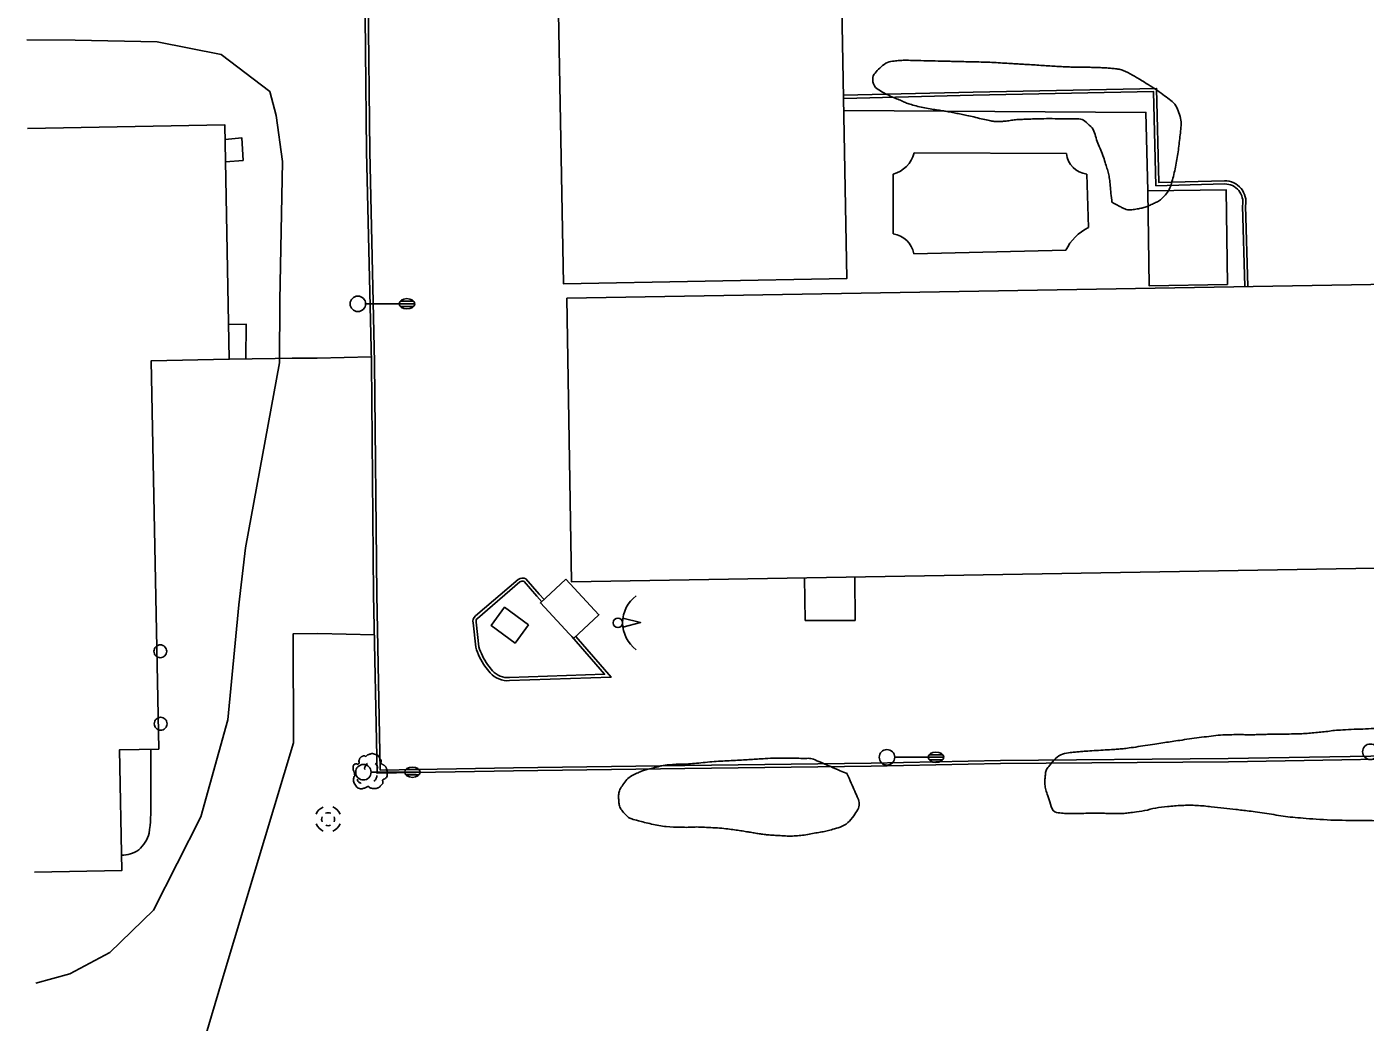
# Model space of a CAD drawing. Extents: x 2145380 to 2157287, y 139568 to 149130.
# Drawn here: x 2150251.7 to 2150511, y 139888.1 to 140080.8 of the extents above; entities that cross this region are included whole.
import ezdxf

# ---------------------------------------------------------------- set-up
doc = ezdxf.new("R2010")
doc.units = 0
for name, color, linetype in [('TOPO_Asphalt', 7, 'Continuous'), ('TOPO_Building', 7, 'Continuous'), ('TOPO_Concrete', 7, 'Continuous'), ('TOPO_Curb Back', 7, 'Continuous'), ('TOPO_DRAIN_Manhole', 7, 'Continuous'), ('TOPO_Fence', 7, 'Continuous'), ('TOPO_Flowline', 7, 'Continuous'), ('TOPO_Light Pole', 7, 'Continuous'), ('TOPO_Misc', 7, 'Continuous'), ('TOPO_Misc Line', 7, 'Continuous'), ('TOPO_Satellite Dish', 7, 'Continuous'), ('TOPO_Sidewalk', 7, 'Continuous'), ('TOPO_Tree', 7, 'Continuous'), ('TOPO_Tree Line', 7, 'Continuous')]:
    doc.layers.add(name, color=color, linetype=linetype)

# ---------------------------------------------------------------- blocks, each defined once
blk = doc.blocks.new('LP')
at = {"layer": 'TOPO_Light Pole'}
blk.add_line((3.81, 0), (20.32, 0), dxfattribs=at)
for points in [[(20.32, 0), (27.94, 0)], [(20.32, 0), (23.5, 0)], [(20.83, 1.27), (27.43, 1.27)], [(20.83, 1.27), (23.5, 1.27)], [(23.71, 1.27), (27.43, 1.27)], [(23.71, 0), (27.94, 0)], [(20.83, -1.27), (27.43, -1.27)], [(20.83, -1.27), (23.5, -1.27)], [(23.71, -1.27), (27.43, -1.27)]]:
    blk.add_lwpolyline(points, dxfattribs=at)
blk.add_circle((0, 0), 3.81, dxfattribs=at)
blk.add_ellipse((24.13, 0), major_axis=(3.81, 0), ratio=0.666667, dxfattribs=at)
blk = doc.blocks.new('MHEXST')
at = {"layer": 'TOPO_DRAIN_Manhole'}
for centre, radius, start, end in [((-0.1, 0.3), 12.7, 112.9748, 158.2636), ((-0.1, 0.1), 6.35, 157.9722, 204.161), ((-0.1, 0.1), 6.35, 66.1941, 113.691), ((-0.1, 0.3), 12.7, 22.0744, 68.6991), ((-0.1, 0.1), 6.35, 336.8023, 21.4046), ((-0.1, 0.3), 12.7, 202.6921, 248.1938), ((-0.1, 0.1), 6.35, 248.5791, 293.1995), ((-0.1, 0.3), 12.7, 291.7963, 337.3032)]:
    blk.add_arc(centre, radius, start, end, dxfattribs=at)
blk = doc.blocks.new('POST')
at = {"layer": 'TOPO_Misc'}
for start, end in [(89.99996, 180.00004), (179.99996, 270.00004), (359.99996, 90.00004), (269.99996, 0.00004)]:
    blk.add_arc((-0.01, 0.03), 3.16, start, end, dxfattribs=at)
blk = doc.blocks.new('SDISH')
at = {"layer": 'TOPO_Satellite Dish'}
blk.add_lwpolyline([(-5.6, 6.3), (-0.4, 28), (5.5, 6.3)], dxfattribs=at)
blk.add_circle((0, 0), 5.87, dxfattribs=at)
blk.add_arc((-0.1, 47), 41.1, 216.3519, 323.6481, dxfattribs=at)
blk = doc.blocks.new('TREE')
at = {"layer": 'TOPO_Tree'}
for points in [[(-14.1, -0.4), (-14.2, 0.5), (-14.4, 1.4), (-14.6, 2.3), (-14.8, 3.2), (-15.5, 4), (-15.7, 4.9), (-15.8, 5.6), (-15.7, 6.3), (-15.7, 7), (-15.6, 7.9), (-15.7, 8.8), (-15.1, 9.7), (-14.6, 10.4), (-13.8, 10.5), (-13, 10.7), (-12.2, 11), (-11.1, 10), (-10.4, 10.7), (-9.4, 11.7), (-10.3, 13.3), (-9.8, 14.4), (-9.6, 15.1), (-9.3, 15.9), (-8.8, 16.5), (-8.2, 17.3), (-7.5, 17.7), (-6.7, 18.1), (-6.1, 18.4), (-5.6, 18.6), (-5.1, 18.7), (-4.5, 18.7), (-4, 18.5), (-3.5, 18.1)], [(-3.5, 17.6), (-3.1, 18.3), (-2.6, 18.8), (-1.9, 19.2), (-1, 19.7), (-0.2, 20), (0.7, 20.2), (1.6, 20.5), (2.5, 20.8), (3.4, 20.8), (4.1, 20.7), (4.8, 20.5), (5.5, 20.2), (6.4, 19.9), (7.3, 19.7), (8.2, 19.2), (9.4, 18.4), (10, 17.2), (10.8, 16), (11.2, 15.3), (11.6, 14.6), (11.9, 13.9), (12.2, 13.1), (11.4, 12), (11.9, 11.2), (12, 11), (12.2, 10.9), (12.4, 10.7), (12.9, 10.4), (13.5, 10), (14, 9.7), (14.7, 9.2), (15.4, 8.7), (16.1, 8.1), (16.7, 7.5), (16.9, 6.7), (17.1, 6), (17.6, 4.4), (17.7, 2.8), (17.7, 1.2), (17.7, -0.2), (17.8, -2.2), (16.6, -3), (15.5, -3.8), (14.3, -4.6), (13.2, -5.3)], [(13.2, -5.3), (13.3, -5.8), (13.4, -6.3), (13.4, -6.7), (13.8, -8.5), (12.2, -10), (10.8, -11.5), (10, -12.3), (9.1, -12.8), (8.2, -13.1), (6, -13.8), (3.3, -13.6), (1.3, -13.1), (0.5, -12.9), (-0.1, -11.4), (-0.8, -11.5), (-2, -11.6), (-3.3, -12.8), (-4.5, -13.1), (-6.1, -13.5), (-7.8, -14), (-9.3, -13.6), (-11.4, -13.1), (-12.8, -11.4), (-14.1, -9.4), (-15.3, -7.3), (-15.6, -5.1), (-15.1, -3), (-14.9, -1.9), (-13.9, -0.8), (-13.5, 0.1)], [(-4.2, 5.1), (-4.5, 6.1), (-4.3, 7.2), (-3.8, 8.2), (-3.3, 9.3), (-2.7, 10.3), (-1.6, 11)], [(5.9, 11.2), (6.5, 10.7), (7, 10.2), (7.4, 9.5), (7.9, 8.6), (8.3, 7.6), (8.5, 6.6)], [(-11.4, -4.5), (-11.5, -5.4), (-11, -6.3), (-10.1, -7.2), (-9.3, -8), (-8.5, -8.3), (-7.7, -8.1)], [(4.8, -6.3), (5.7, -5.7), (6.3, -4.9), (6.8, -3.9), (7.4, -2.8), (7.6, -1.7), (7.5, -0.6)]]:
    blk.add_open_spline(points, degree=3, dxfattribs=at)

msp = doc.modelspace()

# ---------------------------------------------------------------- linework, layer by layer
at = {"layer": 'TOPO_Asphalt'}
for points in [[(2150318.45, 140016.9), (2150307.95, 140016.64), (2150303.13, 140016.59), (2150299.85, 140016.53), (2150290.93, 140016.42)], [(2150319.07, 139963.08), (2150308.07, 139963.29), (2150303.34, 139963.27), (2150303.37, 139942.12), (2150290.12, 139898.17), (2150283.11, 139874.53)], [(2150275.77, 139930.5), (2150275.73, 139940.9)]]:
    msp.add_lwpolyline(points, dxfattribs=at)
for centre, radius, start, end in [((2150238.7, 139929.79), 37.08, 352.0714, 1.0923), ((2150268.76, 139926.52), 6.91, 312.4039, 344.5402), ((2150269.9, 139926.9), 6.52, 271.3321, 302.6741)]:
    msp.add_arc(centre, radius, start, end, dxfattribs=at)
at = {"layer": 'TOPO_Building'}
for points in [[(2150352.76, 140188.44), (2150355.67, 140031.04), (2150410.6, 140032.05), (2150407.69, 140189.46)], [(2150356.31, 140028.23), (2150595.7, 140032.32), (2150595.65, 140035.22), (2150598.56, 140035.27), (2150598.37, 140046.24), (2150614.52, 140046.51), (2150614.7, 140035.93), (2150635.12, 140036.28), (2150635.41, 140018.97), (2150631.35, 140018.9), (2150631.39, 140016.58), (2150671.71, 140017.27), (2150672.1, 139994.96), (2150631.65, 139994.27), (2150631.7, 139991.54), (2150635.99, 139991.61), (2150636.29, 139974.14), (2150596.6, 139973.47), (2150596.54, 139977.37), (2150357.24, 139973.29)], [(2150348.91, 139964.99), (2150344.26, 139968.41), (2150341.65, 139964.87), (2150346.31, 139961.45)]]:
    msp.add_lwpolyline(points, close=True, dxfattribs=at)
msp.add_lwpolyline([(2150253.23, 139917.1), (2150270.11, 139917.43), (2150269.66, 139940.79), (2150277.28, 139940.93), (2150275.83, 140016.13), (2150290.93, 140016.42), (2150290.06, 140061.81), (2150251.89, 140061.07)], dxfattribs=at)
at = {"layer": 'TOPO_Concrete'}
for p, q in [((2150453.11, 140056.25), (2150423.64, 140056.36)), ((2150419.55, 140052.22), (2150419.58, 140040.7)), ((2150457.41, 140041.91), (2150457.06, 140052.25)), ((2150423.57, 140036.84), (2150452.98, 140037.5))]:
    msp.add_line(p, q, dxfattribs=at)
msp.add_lwpolyline([(2150290.12, 140058.97), (2150293.39, 140059.25), (2150293.61, 140054.91), (2150290.2, 140054.61)], dxfattribs=at)
for centre, radius, start, end in [((2150417.98, 140057.85), 5.84, 285.5408, 345.2293), ((2150457.61, 140056.74), 4.52, 186.2382, 263.0898), ((2150418.81, 140035.91), 4.85, 11.0411, 80.8867), ((2150461.71, 140033.15), 9.76, 116.1962, 153.5448)]:
    msp.add_arc(centre, radius, start, end, dxfattribs=at)
at = {"layer": 'TOPO_Curb Back'}
for points in [[(2150314.01, 140304.81), (2150314.31, 140294.26), (2150314.84, 140261.44), (2150315.34, 140216.16), (2150316.1, 140169.9), (2150316.95, 140115.57), (2150317.56, 140056.63), (2150318.47, 140015.75), (2150318.91, 139970.85), (2150319.59, 139936.26), (2150345.99, 139936.73), (2150379.22, 139937.18), (2150415.3, 139937.61), (2150440.34, 139938.14), (2150484.48, 139938.5), (2150535.71, 139939.38)], [(2150314.61, 140304.82), (2150314.91, 140294.28), (2150315.44, 140261.45), (2150315.94, 140216.16), (2150316.7, 140169.91), (2150317.55, 140115.57), (2150318.16, 140056.64), (2150319.07, 140015.76), (2150319.51, 139970.86), (2150320.18, 139936.88), (2150345.98, 139937.33), (2150379.21, 139937.78), (2150415.29, 139938.21), (2150440.33, 139938.74), (2150484.47, 139939.1), (2150535.7, 139939.98)], [(2150409.95, 140067.51), (2150435.03, 140068.13), (2150470.57, 140068.83), (2150471.01, 140050.62), (2150483.75, 140050.95)], [(2150409.96, 140066.91), (2150435.05, 140067.53), (2150469.98, 140068.22), (2150470.43, 140050), (2150483.76, 140050.35)], [(2150487.2, 140046.14), (2150487.66, 140030.47)], [(2150487.81, 140046.08), (2150488.26, 140030.49)], [(2150338.63, 139966.72), (2150346.9, 139973.8)], [(2150339.01, 139966.25), (2150347.24, 139973.31)], [(2150348.06, 139973.38), (2150350.54, 139970.57), (2150351.49, 139969.46)], [(2150348.42, 139973.88), (2150350.99, 139970.96), (2150351.93, 139969.87)], [(2150338.71, 139960.64), (2150338.2, 139965.35)], [(2150339.3, 139960.76), (2150338.79, 139965.49)], [(2150358.08, 139962.76), (2150364.92, 139954.85), (2150345.24, 139954.2)], [(2150357.33, 139962.71), (2150363.65, 139955.41), (2150345.21, 139954.8)], [(2150341.51, 139955.7), (2150340.48, 139956.96)], [(2150341.96, 139956.09), (2150340.96, 139957.32)]]:
    msp.add_lwpolyline(points, dxfattribs=at)
for centre, radius, start, end in [((2150483.8, 140046.87), 4.08, 348.9572, 90.6878), ((2150483.8, 140046.87), 3.48, 347.8997, 90.6205), ((2150347.73, 139972.42), 1.61, 64.6825, 121.0706), ((2150347.73, 139972.42), 1.01, 70.9079, 118.5657), ((2150339.39, 139965.73), 1.25, 127.5741, 197.4987), ((2150339.39, 139965.73), 0.646, 126.3951, 201.9529), ((2150351.07, 139964.34), 12.91, 196.6447, 214.8739), ((2150351.07, 139964.34), 12.31, 196.899, 214.7687), ((2150344.88, 139958.7), 4.52, 221.5561, 274.528), ((2150344.88, 139958.7), 3.92, 221.7274, 274.723)]:
    msp.add_arc(centre, radius, start, end, dxfattribs=at)
at = {"layer": 'TOPO_Fence'}
msp.add_lwpolyline([(2150468.87, 140049.02), (2150468.5, 140064.19), (2150410, 140064.59)], dxfattribs=at)
at = {"layer": 'TOPO_Flowline'}
msp.add_lwpolyline([(2150253.45, 139895.64), (2150260.09, 139897.4), (2150267.81, 139901.56), (2150276.24, 139909.75), (2150285.42, 139927.79), (2150290.67, 139946.59), (2150292.77, 139968.89), (2150294.08, 139979.91), (2150300.65, 140015.7), (2150300.71, 140027.78), (2150301.25, 140054.72), (2150300.03, 140063.61), (2150298.79, 140068.22), (2150289.35, 140075.42), (2150276.98, 140077.85), (2150261.09, 140078.2), (2150251.72, 140078.22)], dxfattribs=at)
at = {"layer": 'TOPO_Misc Line'}
for points in [[(2150484.29, 140030.86), (2150484.03, 140049.23), (2150468.87, 140049.02), (2150469.12, 140030.65)], [(2150356.14, 139973.82), (2150351.23, 139969.22), (2150357.65, 139962.36), (2150362.56, 139966.96)]]:
    msp.add_lwpolyline(points, close=True, dxfattribs=at)
msp.add_lwpolyline([(2150402.36, 139974.06), (2150402.52, 139965.86), (2150412.16, 139965.84), (2150412.15, 139974.23)], dxfattribs=at)
at = {"layer": 'TOPO_Sidewalk'}
msp.add_lwpolyline([(2150294.18, 140016.46), (2150294.2, 140023.21), (2150290.8, 140023.12)], dxfattribs=at)
at = {"layer": 'TOPO_Tree Line'}
for points in [[(2150461.92, 140046.8), (2150462.6, 140046.44), (2150463.28, 140046.09), (2150463.96, 140045.74), (2150464.89, 140045.26), (2150466.08, 140045.38), (2150467.09, 140045.57), (2150467.93, 140045.72), (2150468.74, 140046), (2150469.55, 140046.36), (2150470.39, 140046.73), (2150471.16, 140047.08), (2150471.83, 140047.77), (2150472.77, 140048.74), (2150473.3, 140049.86), (2150473.63, 140051.09), (2150474.01, 140052.54), (2150474.33, 140053.99), (2150474.57, 140055.48), (2150474.81, 140056.94), (2150474.98, 140058.4), (2150475.14, 140059.86), (2150475.3, 140061.28), (2150475.4, 140062.72), (2150474.91, 140064.14), (2150474.42, 140065.55), (2150473.34, 140066.56), (2150472.17, 140067.41), (2150470.74, 140068.44), (2150469.32, 140069.38), (2150467.83, 140070.29), (2150466.93, 140070.84), (2150466.05, 140071.38), (2150465.09, 140071.86), (2150464.23, 140072.29), (2150463.32, 140072.58), (2150462.38, 140072.68), (2150461.42, 140072.77), (2150460.46, 140072.84), (2150459.5, 140072.87), (2150458.48, 140072.9), (2150457.46, 140072.94), (2150456.44, 140072.96), (2150455.55, 140072.98), (2150454.65, 140072.96), (2150453.76, 140073), (2150452.49, 140073.04), (2150451.22, 140073.12), (2150449.95, 140073.19), (2150448.49, 140073.28), (2150447.04, 140073.38), (2150445.58, 140073.47), (2150444.52, 140073.53), (2150443.47, 140073.59), (2150442.41, 140073.65), (2150440.74, 140073.75), (2150439.08, 140073.89), (2150437.41, 140073.93), (2150435.72, 140073.97), (2150434.03, 140074.01), (2150432.35, 140074.05), (2150431.36, 140074.07), (2150430.37, 140074.1), (2150429.39, 140074.12), (2150427.16, 140074.17), (2150424.93, 140074.23), (2150422.7, 140074.28), (2150421.72, 140074.31), (2150420.75, 140074.25), (2150419.78, 140074.15), (2150418.4, 140074), (2150417.18, 140073.04), (2150416.23, 140072.04), (2150415.39, 140071.17), (2150415.81, 140069.1), (2150416.87, 140068.49), (2150418.07, 140067.79), (2150419.29, 140067.22), (2150420.55, 140066.7), (2150421.37, 140066.37), (2150422.15, 140065.99), (2150423, 140065.74), (2150424.33, 140065.35), (2150425.68, 140065.07), (2150427.04, 140064.84), (2150428.2, 140064.64), (2150429.37, 140064.5), (2150430.52, 140064.28), (2150431.61, 140064.07), (2150432.7, 140063.85), (2150433.79, 140063.62), (2150435.21, 140063.33), (2150436.59, 140062.95), (2150438.02, 140062.65), (2150438.9, 140062.47), (2150439.8, 140062.41), (2150440.68, 140062.46), (2150441.71, 140062.51), (2150442.73, 140062.76), (2150443.76, 140062.81), (2150444.86, 140062.87), (2150445.96, 140062.91), (2150447.06, 140062.94), (2150449.26, 140063.01), (2150451.47, 140062.98), (2150453.67, 140062.95), (2150454.9, 140062.93), (2150456.17, 140062.98), (2150457.22, 140062.03), (2150458.45, 140060.93), (2150458.69, 140059.58), (2150459.21, 140058.25), (2150459.75, 140056.89), (2150460.3, 140055.55), (2150460.73, 140054.16), (2150461.04, 140053.13), (2150461.37, 140052.11), (2150461.48, 140051.05), (2150461.63, 140049.64), (2150461.77, 140048.22), (2150461.92, 140046.8), (2150461.92, 140046.8)], [(2150580.04, 139939.24), (2150579.35, 139939.89), (2150578.67, 139940.55), (2150577.99, 139941.2), (2150577, 139942.15), (2150575.62, 139942.57), (2150574.35, 139943.09), (2150572.94, 139943.66), (2150571.56, 139944.26), (2150570.08, 139944.58), (2150569.25, 139944.76), (2150568.43, 139944.91), (2150567.6, 139945.05), (2150566.77, 139945.19), (2150565.95, 139945.34), (2150565.11, 139945.44), (2150563.09, 139945.68), (2150561.06, 139945.77), (2150559.04, 139945.74), (2150557.63, 139945.72), (2150556.22, 139945.69), (2150554.81, 139945.66), (2150552.7, 139945.61), (2150550.58, 139945.51), (2150548.47, 139945.5), (2150547.09, 139945.49), (2150545.72, 139945.53), (2150544.35, 139945.55), (2150541.97, 139945.58), (2150539.6, 139945.6), (2150537.23, 139945.6), (2150535.1, 139945.59), (2150532.99, 139945.09), (2150530.87, 139944.95), (2150529.56, 139944.87), (2150528.24, 139944.8), (2150526.93, 139944.84), (2150525.83, 139944.87), (2150524.73, 139945.06), (2150523.62, 139945.1), (2150521.43, 139945.19), (2150519.24, 139945.3), (2150517.05, 139945.19), (2150515.6, 139945.13), (2150514.16, 139945.01), (2150512.72, 139944.93), (2150510.5, 139944.81), (2150508.27, 139944.76), (2150506.06, 139944.61), (2150504.72, 139944.53), (2150503.39, 139944.31), (2150502.06, 139944.19), (2150500.73, 139944.07), (2150499.4, 139943.94), (2150498.06, 139943.9), (2150496.23, 139943.84), (2150494.4, 139943.85), (2150492.58, 139943.81), (2150491.5, 139943.78), (2150490.42, 139943.74), (2150489.35, 139943.72), (2150488.25, 139943.69), (2150487.15, 139943.76), (2150486.04, 139943.74), (2150484.27, 139943.71), (2150482.49, 139943.63), (2150480.72, 139943.4), (2150478.82, 139943.16), (2150476.92, 139942.9), (2150475.02, 139942.62), (2150473.58, 139942.41), (2150472.15, 139942.2), (2150470.71, 139941.99), (2150468.85, 139941.72), (2150467.01, 139941.4), (2150465.15, 139941.14), (2150464.09, 139940.99), (2150463.01, 139940.93), (2150461.93, 139940.85), (2150460.2, 139940.73), (2150458.48, 139940.64), (2150456.75, 139940.52), (2150455.81, 139940.46), (2150454.88, 139940.37), (2150453.94, 139940.26), (2150452.33, 139940.07), (2150450.97, 139939.19), (2150449.79, 139937.73), (2150449.19, 139936.97), (2150449.04, 139936.18), (2150448.98, 139935.36), (2150448.9, 139934.34), (2150449.01, 139933.29), (2150449.37, 139932.27), (2150449.89, 139930.8), (2150450.4, 139928.73), (2150451.89, 139928.56), (2150453.03, 139928.43), (2150454.16, 139928.49), (2150455.3, 139928.49), (2150456.86, 139928.5), (2150458.42, 139928.51), (2150459.98, 139928.5), (2150460.98, 139928.5), (2150461.99, 139928.45), (2150463, 139928.45), (2150464.03, 139928.45), (2150465.05, 139928.59), (2150466.07, 139928.7), (2150468.26, 139928.95), (2150470.4, 139929.6), (2150472.59, 139929.8), (2150475.46, 139930.07), (2150478.37, 139930.08), (2150481.24, 139929.77), (2150483.59, 139929.53), (2150485.93, 139929.25), (2150488.28, 139928.97), (2150491.92, 139928.52), (2150495.54, 139927.82), (2150499.21, 139927.54), (2150505.05, 139927.09), (2150510.91, 139927.17), (2150516.76, 139926.91), (2150518.13, 139926.85), (2150519.51, 139926.79), (2150520.89, 139926.71), (2150522.33, 139926.63), (2150523.76, 139926.48), (2150525.19, 139926.34), (2150526.33, 139926.22), (2150527.45, 139926.02), (2150528.58, 139925.91), (2150530.2, 139925.75), (2150531.82, 139925.62), (2150533.45, 139925.55), (2150535.09, 139925.48), (2150536.74, 139925.43), (2150538.38, 139925.36), (2150540.91, 139925.26), (2150543.43, 139925.13), (2150545.95, 139925.03), (2150547.22, 139924.97), (2150548.49, 139924.91), (2150549.76, 139925.22), (2150552.17, 139925.8), (2150554.33, 139926.8), (2150556.65, 139927.5), (2150559.49, 139928.35), (2150562.32, 139929.2), (2150565.2, 139929.97), (2150566.39, 139930.29), (2150567.61, 139930.49), (2150568.83, 139930.61), (2150569.84, 139930.7), (2150570.86, 139930.56), (2150571.87, 139930.6), (2150572.9, 139930.64), (2150573.92, 139930.77), (2150574.95, 139931), (2150576.34, 139931.3), (2150578.21, 139931.85), (2150578.55, 139933.22), (2150579.05, 139935.22), (2150579.54, 139937.23), (2150580.04, 139939.24)], [(2150410.61, 139936.18), (2150408.61, 139937.05), (2150406.61, 139937.91), (2150404.6, 139938.77), (2150403.64, 139939.18), (2150402.54, 139939.13), (2150401.49, 139939.15), (2150399.2, 139939.18), (2150396.89, 139939.23), (2150394.6, 139939.09), (2150393.28, 139939.02), (2150391.95, 139938.92), (2150390.63, 139938.85), (2150388.99, 139938.75), (2150387.36, 139938.67), (2150385.72, 139938.57), (2150384.01, 139938.47), (2150382.31, 139938.26), (2150380.61, 139938.12), (2150379.23, 139938.01), (2150377.85, 139938.03), (2150376.47, 139937.92), (2150375.05, 139937.81), (2150373.67, 139937.43), (2150372.28, 139937.09), (2150371.39, 139936.87), (2150370.56, 139936.57), (2150369.71, 139936.16), (2150368.58, 139935.62), (2150367.75, 139934.86), (2150367, 139933.72), (2150366.46, 139932.89), (2150366.33, 139932.01), (2150366.38, 139931.18), (2150366.42, 139930.34), (2150366.62, 139929.5), (2150367.29, 139928.71), (2150368.08, 139927.78), (2150368.93, 139927.38), (2150369.94, 139927.12), (2150372.77, 139926.39), (2150375.58, 139925.86), (2150378.45, 139925.8), (2150379.81, 139925.77), (2150381.17, 139925.88), (2150382.53, 139925.82), (2150384.22, 139925.74), (2150385.92, 139925.67), (2150387.6, 139925.46), (2150388.81, 139925.3), (2150390.01, 139925.13), (2150391.21, 139924.94), (2150392.16, 139924.8), (2150393.11, 139924.61), (2150394.07, 139924.47), (2150395.03, 139924.33), (2150396, 139924.28), (2150396.96, 139924.22), (2150398.32, 139924.14), (2150399.69, 139924.07), (2150401.05, 139924.17), (2150402.34, 139924.26), (2150403.61, 139924.53), (2150404.89, 139924.75), (2150405.98, 139924.94), (2150407.03, 139925.17), (2150408.1, 139925.47), (2150409.74, 139925.93), (2150411.11, 139926.89), (2150412.2, 139928.46), (2150412.89, 139929.44), (2150413.05, 139930.66), (2150412.61, 139931.63), (2150411.95, 139933.15), (2150411.28, 139934.67), (2150410.61, 139936.18), (2150410.61, 139936.18)]]:
    msp.add_open_spline(points, degree=3, dxfattribs=at)

# ---------------------------------------------------------------- block references
at = {"layer": 'TOPO_DRAIN_Manhole', "xscale": 0.19685000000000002, "yscale": 0.19685000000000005}
msp.add_blockref('MHEXST', (2150310.11, 139927.34), dxfattribs=at)
at = {"layer": 'TOPO_Light Pole', "xscale": 0.39370000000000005, "yscale": 0.3937000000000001}
for p in [(2150315.86, 140027.14), (2150418.34, 139939.35), (2150511.98, 139940.42), (2150316.93, 139936.46)]:
    msp.add_blockref('LP', p, dxfattribs=at)
at = {"layer": 'TOPO_Misc', "xscale": 0.39370000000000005, "yscale": 0.3937000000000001}
for p in [(2150277.59, 139959.86), (2150277.66, 139945.83)]:
    msp.add_blockref('POST', p, dxfattribs=at)
at = {"layer": 'TOPO_Satellite Dish', "xscale": 0.15748000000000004, "yscale": 0.15748000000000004, "rotation": -90.00000000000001}
msp.add_blockref('SDISH', (2150366.22, 139965.38), dxfattribs=at)
at = {"layer": 'TOPO_Tree', "xscale": 0.19685000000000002, "yscale": 0.19685000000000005}
msp.add_blockref('TREE', (2150318.03, 139935.97), dxfattribs=at)

doc.saveas('drawing.dxf')
